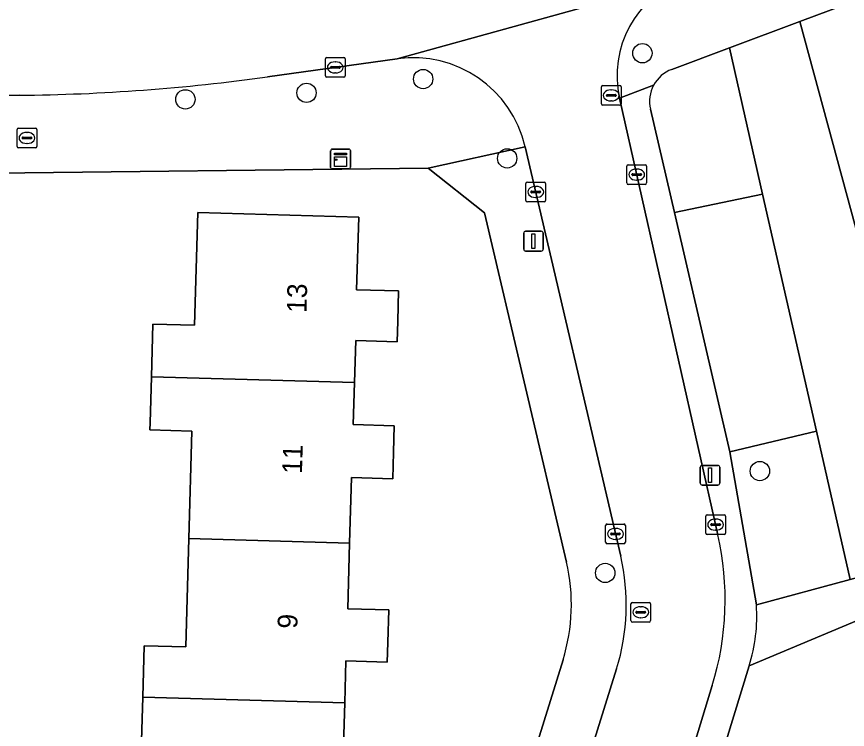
# Model space of a CAD drawing. Extents: x 158455 to 159797, y 387218 to 388672.
# Drawn here: x 159565.8 to 159607.86, y 387935.74 to 387971.8 of the extents above; entities that cross this region are included whole.
import ezdxf

# ---------------------------------------------------------------- set-up
doc = ezdxf.new("R2010")
doc.units = 0
for name, color, linetype in [('IMGEO_Boom', 7, 'Continuous'), ('IMGEO_Brandkraan', 7, 'Continuous'), ('IMGEO_Erf', 7, 'Continuous'), ('IMGEO_Groenvoorziening', 7, 'Continuous'), ('IMGEO_Kast', 7, 'Continuous'), ('IMGEO_Kolk', 7, 'Continuous'), ('IMGEO_Lichtmast', 7, 'Continuous'), ('IMGEO_Pand', 7, 'Continuous'), ('IMGEO_Pand_nummerreeks', 7, 'Continuous'), ('IMGEO_Parkeervlak_open', 7, 'Continuous'), ('IMGEO_Rijbaan_lokaal_open', 7, 'Continuous'), ('IMGEO_Rioolput', 7, 'Continuous'), ('IMGEO_Voetpad_halfverhard', 7, 'Continuous'), ('IMGEO_Voetpad_open', 7, 'Continuous')]:
    doc.layers.add(name, color=color, linetype=linetype)

msp = doc.modelspace()

# ---------------------------------------------------------------- linework, layer by layer
at = {"layer": 'IMGEO_Boom'}
for centre in [(159597.487, 387969.95), (159586.386, 387968.643), (159580.48, 387967.945), (159574.346, 387967.616), (159590.64, 387964.63), (159603.435, 387948.808), (159595.603, 387943.653)]:
    msp.add_circle(centre, 0.489, dxfattribs=at)
at = {"layer": 'IMGEO_Brandkraan'}
for p, q in [((159595.407, 387967.391), (159595.407, 387968.243)), ((159595.482, 387968.317), (159596.334, 387968.317)), ((159596.408, 387968.243), (159596.408, 387967.391)), ((159595.666, 387967.811), (159595.666, 387967.823)), ((159596.104, 387967.774), (159595.706, 387967.774)), ((159595.709, 387967.86), (159596.107, 387967.86)), ((159595.895, 387968.097), (159595.92, 387968.097)), ((159596.15, 387967.823), (159596.15, 387967.811)), ((159596.334, 387967.317), (159595.482, 387967.317)), ((159595.918, 387967.537), (159595.893, 387967.537)), ((159565.826, 387965.235), (159565.826, 387966.087)), ((159565.901, 387966.161), (159566.753, 387966.161)), ((159566.827, 387966.087), (159566.827, 387965.235)), ((159566.085, 387965.655), (159566.085, 387965.667)), ((159566.128, 387965.704), (159566.526, 387965.704)), ((159566.314, 387965.941), (159566.339, 387965.941)), ((159566.569, 387965.667), (159566.569, 387965.655)), ((159566.523, 387965.618), (159566.125, 387965.618)), ((159566.337, 387965.381), (159566.312, 387965.381)), ((159566.753, 387965.161), (159565.901, 387965.161))]:
    msp.add_line(p, q, dxfattribs=at)
for points in [[(159595.407, 387967.391), (159595.407, 387968.243)], [(159595.482, 387968.317), (159596.334, 387968.317)], [(159596.408, 387968.243), (159596.408, 387967.391)], [(159596.334, 387967.317), (159595.482, 387967.317)], [(159565.826, 387965.235), (159565.826, 387966.087)], [(159565.901, 387966.161), (159566.753, 387966.161)], [(159566.827, 387966.087), (159566.827, 387965.235)], [(159566.753, 387965.161), (159565.901, 387965.161)]]:
    msp.add_lwpolyline(points, dxfattribs=at)
for centre, radius, start, end in [((159595.484, 387968.241), 0.0765, 91.552, 178.448), ((159595.484, 387968.241), 0.0765, 91.552, 178.448), ((159596.332, 387968.241), 0.0765, 1.552, 88.448), ((159596.332, 387968.241), 0.0765, 1.552, 88.448), ((159595.706, 387967.82), 0.0403, 85.8775, 175.7526), ((159595.703, 387967.81), 0.0366, 178.938, 274.7102), ((159596.107, 387967.817), 0.043, 264.8664, 352.4533), ((159596.111, 387967.822), 0.0386, 1.7309, 96.639), ((159595.484, 387967.393), 0.0765, 181.552, 268.448), ((159595.484, 387967.393), 0.0765, 181.552, 268.448), ((159596.332, 387967.393), 0.0765, 271.552, 358.448), ((159596.332, 387967.393), 0.0765, 271.552, 358.448), ((159565.903, 387966.085), 0.0765, 91.552, 178.448), ((159565.903, 387966.085), 0.0765, 91.552, 178.448), ((159566.751, 387966.085), 0.0765, 1.552, 88.448), ((159566.751, 387966.085), 0.0765, 1.552, 88.448), ((159566.125, 387965.664), 0.0403, 85.8775, 175.7526), ((159566.122, 387965.654), 0.0366, 178.938, 274.7102), ((159566.526, 387965.661), 0.043, 264.8664, 352.4533), ((159566.53, 387965.666), 0.0386, 1.7309, 96.639), ((159565.903, 387965.237), 0.0765, 181.552, 268.448), ((159565.903, 387965.237), 0.0765, 181.552, 268.448), ((159566.751, 387965.237), 0.0765, 271.552, 358.448), ((159566.751, 387965.237), 0.0765, 271.552, 358.448)]:
    msp.add_arc(centre, radius, start, end, dxfattribs=at)
for centre, major_axis, ratio, start_param, end_param in [((159595.894, 387967.817), (-0.387, 0.002), 0.722429, 4.712389, 7.853982), ((159595.919, 387967.817), (-0.39, 0.002), 0.717154, 1.570796, 4.712389), ((159566.313, 387965.661), (-0.387, 0.002), 0.722429, 4.712389, 7.853982), ((159566.338, 387965.661), (-0.39, 0.002), 0.717154, 1.570796, 4.712389)]:
    msp.add_ellipse(centre, major_axis=major_axis, ratio=ratio, start_param=start_param, end_param=end_param, dxfattribs=at)
at = {"layer": 'IMGEO_Erf'}
for points in [[(159619.74, 387976.888), (159605.457, 387971.554), (159612.767, 387944.602), (159632.731, 387950.214), (159632.345, 387951.587), (159631.42, 387950.688), (159629.683, 387952.474), (159631.429, 387954.173), (159633.167, 387952.386), (159632.642, 387951.876), (159698.887, 387970.499), (159695.246, 387983.433)], [(159702.19, 387970.058), (159647.419, 387954.921), (159633.893, 387951.057), (159634.028, 387950.585), (159634.407, 387949.235), (159613.147, 387943.256), (159602.889, 387938.954), (159599.862, 387929.051), (159598.754, 387925.426), (159600.473, 387921.414), (159603.695, 387913.897), (159605.238, 387909.562), (159606.579, 387905.072), (159662.277, 387929.722), (159662.726, 387929.849), (159662.808, 387929.675), (159669.109, 387931.514), (159669.706, 387929.67), (159672.689, 387930.509), (159685.527, 387934.12), (159684.978, 387936.075), (159696.722, 387939.407)], [(159593.643, 387944.2), (159589.498, 387961.874), (159586.637, 387964.136), (159563.286, 387963.859), (159563.233, 387962.471), (159562.936, 387954.757), (159559.449, 387954.892), (159559.746, 387962.606), (159559.793, 387963.818), (159559.44, 387963.814), (159558.809, 387945.519), (159558.44, 387931.666), (159552.789, 387931.817), (159552.539, 387931.824), (159552.191, 387920.184), (159551.657, 387903.425), (159554.976, 387903.319), (159573.188, 387902.738), (159580.218, 387902.514), (159582.571, 387904.286), (159593.468, 387939.266)], [(159572.105, 387934.614), (159572.185, 387937.372), (159572.261, 387939.974), (159574.362, 387939.913), (159574.521, 387945.398), (159574.679, 387950.835), (159572.552, 387950.897), (159572.562, 387951.25), (159572.63, 387953.583), (159572.707, 387956.247), (159574.812, 387956.186), (159574.978, 387961.893), (159583.125, 387961.656), (159583.019, 387957.985), (159585.144, 387957.923), (159585.099, 387956.392), (159585.069, 387955.348), (159582.969, 387955.408), (159582.908, 387953.285), (159582.846, 387951.162), (159584.925, 387951.102), (159584.886, 387949.769), (159584.847, 387948.417), (159582.759, 387948.478), (159582.663, 387945.162), (159582.567, 387941.846), (159584.641, 387941.786), (159584.593, 387940.138), (159584.564, 387939.146), (159582.476, 387939.206), (159582.414, 387937.075), (159582.353, 387934.945)]]:
    msp.add_lwpolyline(points, dxfattribs=at)
msp.add_arc((159584.485, 387942.055), 9.406, 342.753, 13.1843, dxfattribs=at)
at = {"layer": 'IMGEO_Groenvoorziening'}
for points in [[(159612.767, 387944.602), (159605.457, 387971.554), (159601.889, 387970.222), (159603.575, 387962.813), (159606.303, 387950.826), (159608.012, 387943.317)], [(159608.012, 387943.317), (159606.303, 387950.826), (159601.908, 387949.785), (159603.258, 387942.033)]]:
    msp.add_lwpolyline(points, close=True, dxfattribs=at)
for points in [[(159597.896, 387967.122), (159599.108, 387961.883), (159603.575, 387962.813), (159601.889, 387970.222)], [(159601.889, 387970.222), (159598.971, 387969.132)]]:
    msp.add_lwpolyline(points, dxfattribs=at)
for centre, radius, start, end in [((159599.582, 387967.513), 1.731, 110.6769, 151.8632), ((159599.577, 387967.513), 1.726, 151.791, 193.1068)]:
    msp.add_arc(centre, radius, start, end, dxfattribs=at)
at = {"layer": 'IMGEO_Kast'}
for p, q in [((159581.703, 387964.173), (159581.703, 387965.014)), ((159581.703, 387965.014), (159581.703, 387964.173)), ((159581.778, 387965.098), (159582.619, 387965.098)), ((159582.619, 387965.098), (159581.778, 387965.098)), ((159582.703, 387965.023), (159582.703, 387964.182)), ((159582.703, 387964.182), (159582.703, 387965.023)), ((159582.628, 387964.098), (159581.787, 387964.098)), ((159581.787, 387964.098), (159582.628, 387964.098))]:
    msp.add_line(p, q, dxfattribs=at)
for points in [[(159581.898, 387964.888), (159582.498, 387964.888), (159582.498, 387964.803), (159581.898, 387964.803), (159581.898, 387964.888)], [(159581.898, 387964.713), (159582.498, 387964.713), (159582.498, 387964.224), (159581.898, 387964.224), (159581.898, 387964.713)]]:
    msp.add_lwpolyline(points, dxfattribs=at)
msp.add_circle((159581.982, 387964.562), 0.0377, dxfattribs=at)
for centre, start, end in [((159581.781, 387965.02), 92.4484, 184.2845), ((159581.781, 387965.02), 92.4484, 184.2845), ((159582.625, 387965.02), 2.4484, 94.2845), ((159582.625, 387965.02), 2.4484, 94.2845), ((159581.781, 387964.176), 182.4484, 274.2845), ((159581.781, 387964.176), 182.4484, 274.2845), ((159582.625, 387964.176), 272.4484, 4.2845), ((159582.625, 387964.176), 272.4484, 4.2845)]:
    msp.add_arc(centre, 0.0779, start, end, dxfattribs=at)
at = {"layer": 'IMGEO_Kolk'}
for p, q in [((159581.436, 387968.805), (159581.436, 387969.657)), ((159581.511, 387969.731), (159582.363, 387969.731)), ((159581.924, 387969.511), (159581.949, 387969.511)), ((159582.437, 387969.657), (159582.437, 387968.805)), ((159581.695, 387969.225), (159581.695, 387969.237)), ((159582.133, 387969.188), (159581.735, 387969.188)), ((159581.738, 387969.274), (159582.136, 387969.274)), ((159582.179, 387969.237), (159582.179, 387969.225)), ((159582.363, 387968.731), (159581.511, 387968.731)), ((159581.947, 387968.951), (159581.922, 387968.951)), ((159596.698, 387963.384), (159596.698, 387964.236)), ((159596.773, 387964.31), (159597.625, 387964.31)), ((159597.186, 387964.09), (159597.211, 387964.09)), ((159597.699, 387964.236), (159597.699, 387963.384)), ((159596.957, 387963.804), (159596.957, 387963.816)), ((159597.395, 387963.767), (159596.997, 387963.767)), ((159597, 387963.853), (159597.398, 387963.853)), ((159597.441, 387963.816), (159597.441, 387963.804)), ((159591.586, 387962.505), (159591.586, 387963.357)), ((159591.661, 387963.431), (159592.513, 387963.431)), ((159592.074, 387963.211), (159592.099, 387963.211)), ((159592.587, 387963.357), (159592.587, 387962.505)), ((159597.625, 387963.31), (159596.773, 387963.31)), ((159597.209, 387963.53), (159597.184, 387963.53)), ((159591.845, 387962.925), (159591.845, 387962.937)), ((159592.283, 387962.888), (159591.885, 387962.888)), ((159591.888, 387962.974), (159592.286, 387962.974)), ((159592.329, 387962.937), (159592.329, 387962.925)), ((159592.513, 387962.431), (159591.661, 387962.431)), ((159592.097, 387962.651), (159592.072, 387962.651)), ((159600.692, 387945.672), (159600.692, 387946.524)), ((159600.767, 387946.598), (159601.619, 387946.598)), ((159601.18, 387946.378), (159601.205, 387946.378)), ((159601.693, 387946.524), (159601.693, 387945.672)), ((159595.622, 387945.205), (159595.622, 387946.057)), ((159595.697, 387946.131), (159596.549, 387946.131)), ((159596.11, 387945.911), (159596.135, 387945.911)), ((159596.623, 387946.057), (159596.623, 387945.205)), ((159600.951, 387946.092), (159600.951, 387946.104)), ((159601.389, 387946.055), (159600.991, 387946.055)), ((159600.994, 387946.141), (159601.392, 387946.141)), ((159601.435, 387946.104), (159601.435, 387946.092)), ((159595.881, 387945.625), (159595.881, 387945.637)), ((159596.319, 387945.588), (159595.921, 387945.588)), ((159595.924, 387945.674), (159596.322, 387945.674)), ((159596.365, 387945.637), (159596.365, 387945.625)), ((159601.619, 387945.598), (159600.767, 387945.598)), ((159601.203, 387945.818), (159601.178, 387945.818)), ((159596.549, 387945.131), (159595.697, 387945.131)), ((159596.133, 387945.351), (159596.108, 387945.351))]:
    msp.add_line(p, q, dxfattribs=at)
for points in [[(159581.436, 387968.805), (159581.436, 387969.657)], [(159581.511, 387969.731), (159582.363, 387969.731)], [(159582.437, 387969.657), (159582.437, 387968.805)], [(159582.363, 387968.731), (159581.511, 387968.731)], [(159596.698, 387963.384), (159596.698, 387964.236)], [(159596.773, 387964.31), (159597.625, 387964.31)], [(159597.699, 387964.236), (159597.699, 387963.384)], [(159591.586, 387962.505), (159591.586, 387963.357)], [(159591.661, 387963.431), (159592.513, 387963.431)], [(159592.587, 387963.357), (159592.587, 387962.505)], [(159597.625, 387963.31), (159596.773, 387963.31)], [(159592.513, 387962.431), (159591.661, 387962.431)], [(159600.692, 387945.672), (159600.692, 387946.524)], [(159600.767, 387946.598), (159601.619, 387946.598)], [(159601.693, 387946.524), (159601.693, 387945.672)], [(159595.622, 387945.205), (159595.622, 387946.057)], [(159595.697, 387946.131), (159596.549, 387946.131)], [(159596.623, 387946.057), (159596.623, 387945.205)], [(159601.619, 387945.598), (159600.767, 387945.598)], [(159596.549, 387945.131), (159595.697, 387945.131)]]:
    msp.add_lwpolyline(points, dxfattribs=at)
for centre, radius, start, end in [((159581.513, 387969.655), 0.0765, 91.552, 178.448), ((159581.513, 387969.655), 0.0765, 91.552, 178.448), ((159582.361, 387969.655), 0.0765, 1.552, 88.448), ((159582.361, 387969.655), 0.0765, 1.552, 88.448), ((159581.735, 387969.234), 0.0403, 85.8775, 175.7526), ((159581.732, 387969.224), 0.0366, 178.938, 274.7102), ((159582.136, 387969.231), 0.043, 264.8664, 352.4533), ((159582.14, 387969.236), 0.0386, 1.7309, 96.639), ((159581.513, 387968.807), 0.0765, 181.552, 268.448), ((159581.513, 387968.807), 0.0765, 181.552, 268.448), ((159582.361, 387968.807), 0.0765, 271.552, 358.448), ((159582.361, 387968.807), 0.0765, 271.552, 358.448), ((159596.775, 387964.234), 0.0765, 91.552, 178.448), ((159596.775, 387964.234), 0.0765, 91.552, 178.448), ((159597.623, 387964.234), 0.0765, 1.552, 88.448), ((159597.623, 387964.234), 0.0765, 1.552, 88.448), ((159596.997, 387963.813), 0.0403, 85.8775, 175.7526), ((159596.994, 387963.803), 0.0366, 178.938, 274.7102), ((159597.398, 387963.81), 0.043, 264.8664, 352.4533), ((159597.402, 387963.815), 0.0386, 1.7309, 96.639), ((159591.663, 387963.355), 0.0765, 91.552, 178.448), ((159591.663, 387963.355), 0.0765, 91.552, 178.448), ((159592.511, 387963.355), 0.0765, 1.552, 88.448), ((159592.511, 387963.355), 0.0765, 1.552, 88.448), ((159596.775, 387963.386), 0.0765, 181.552, 268.448), ((159596.775, 387963.386), 0.0765, 181.552, 268.448), ((159597.623, 387963.386), 0.0765, 271.552, 358.448), ((159597.623, 387963.386), 0.0765, 271.552, 358.448), ((159591.885, 387962.934), 0.0403, 85.8775, 175.7526), ((159591.882, 387962.924), 0.0366, 178.938, 274.7102), ((159592.286, 387962.931), 0.043, 264.8664, 352.4533), ((159592.29, 387962.936), 0.0386, 1.7309, 96.639), ((159591.663, 387962.507), 0.0765, 181.552, 268.448), ((159591.663, 387962.507), 0.0765, 181.552, 268.448), ((159592.511, 387962.507), 0.0765, 271.552, 358.448), ((159592.511, 387962.507), 0.0765, 271.552, 358.448), ((159600.769, 387946.522), 0.0765, 91.552, 178.448), ((159600.769, 387946.522), 0.0765, 91.552, 178.448), ((159601.617, 387946.522), 0.0765, 1.552, 88.448), ((159601.617, 387946.522), 0.0765, 1.552, 88.448), ((159595.699, 387946.055), 0.0765, 91.552, 178.448), ((159595.699, 387946.055), 0.0765, 91.552, 178.448), ((159596.547, 387946.055), 0.0765, 1.552, 88.448), ((159596.547, 387946.055), 0.0765, 1.552, 88.448), ((159600.991, 387946.101), 0.0403, 85.8775, 175.7526), ((159600.988, 387946.091), 0.0366, 178.938, 274.7102), ((159601.392, 387946.098), 0.043, 264.8664, 352.4533), ((159601.396, 387946.103), 0.0386, 1.7309, 96.639), ((159595.921, 387945.634), 0.0403, 85.8775, 175.7526), ((159595.918, 387945.624), 0.0366, 178.938, 274.7102), ((159596.322, 387945.631), 0.043, 264.8664, 352.4533), ((159596.326, 387945.636), 0.0386, 1.7309, 96.639), ((159600.769, 387945.674), 0.0765, 181.552, 268.448), ((159600.769, 387945.674), 0.0765, 181.552, 268.448), ((159601.617, 387945.674), 0.0765, 271.552, 358.448), ((159601.617, 387945.674), 0.0765, 271.552, 358.448), ((159595.699, 387945.207), 0.0765, 181.552, 268.448), ((159595.699, 387945.207), 0.0765, 181.552, 268.448), ((159596.547, 387945.207), 0.0765, 271.552, 358.448), ((159596.547, 387945.207), 0.0765, 271.552, 358.448)]:
    msp.add_arc(centre, radius, start, end, dxfattribs=at)
for centre, major_axis, ratio, start_param, end_param in [((159581.923, 387969.231), (-0.387, 0.002), 0.722429, 4.712389, 7.853982), ((159581.948, 387969.231), (-0.39, 0.002), 0.717154, 1.570796, 4.712389), ((159597.185, 387963.81), (-0.387, 0.002), 0.722429, 4.712389, 7.853982), ((159597.21, 387963.81), (-0.39, 0.002), 0.717154, 1.570796, 4.712389), ((159592.073, 387962.931), (-0.387, 0.002), 0.722429, 4.712389, 7.853982), ((159592.098, 387962.931), (-0.39, 0.002), 0.717154, 1.570796, 4.712389), ((159601.179, 387946.098), (-0.387, 0.002), 0.722429, 4.712389, 7.853982), ((159601.204, 387946.098), (-0.39, 0.002), 0.717154, 1.570796, 4.712389), ((159596.109, 387945.631), (-0.387, 0.002), 0.722429, 4.712389, 7.853982), ((159596.134, 387945.631), (-0.39, 0.002), 0.717154, 1.570796, 4.712389)]:
    msp.add_ellipse(centre, major_axis=major_axis, ratio=ratio, start_param=start_param, end_param=end_param, dxfattribs=at)
at = {"layer": 'IMGEO_Lichtmast'}
for p, q in [((159591.475, 387960.04), (159591.475, 387960.84)), ((159591.475, 387960.84), (159591.475, 387960.04)), ((159591.575, 387960.94), (159592.365, 387960.94)), ((159592.365, 387960.94), (159591.575, 387960.94)), ((159592.465, 387960.84), (159592.465, 387960.04)), ((159592.465, 387960.04), (159592.465, 387960.84)), ((159592.365, 387959.94), (159591.575, 387959.94)), ((159591.575, 387959.94), (159592.365, 387959.94)), ((159600.414, 387948.198), (159600.414, 387948.998)), ((159600.414, 387948.998), (159600.414, 387948.198)), ((159600.514, 387949.098), (159601.304, 387949.098)), ((159601.304, 387949.098), (159600.514, 387949.098)), ((159601.404, 387948.998), (159601.404, 387948.198)), ((159601.404, 387948.198), (159601.404, 387948.998)), ((159601.304, 387948.098), (159600.514, 387948.098)), ((159600.514, 387948.098), (159601.304, 387948.098))]:
    msp.add_line(p, q, dxfattribs=at)
for points in [[(159591.895, 387960.815), (159592.045, 387960.815), (159592.045, 387960.065), (159591.895, 387960.065), (159591.895, 387960.815)], [(159600.834, 387948.973), (159600.984, 387948.973), (159600.984, 387948.223), (159600.834, 387948.223), (159600.834, 387948.973)]]:
    msp.add_lwpolyline(points, dxfattribs=at)
for centre, start, end in [((159591.575, 387960.84), 90, 180), ((159591.575, 387960.84), 90, 180), ((159592.365, 387960.84), 0, 90), ((159592.365, 387960.84), 360, 90), ((159591.575, 387960.04), 180, 270), ((159591.575, 387960.04), 180, 270), ((159592.365, 387960.04), 270, 0), ((159592.365, 387960.04), 270, 0), ((159600.514, 387948.998), 90, 180), ((159600.514, 387948.998), 90, 180), ((159601.304, 387948.998), 0, 90), ((159601.304, 387948.998), 360, 90), ((159600.514, 387948.198), 180, 270), ((159600.514, 387948.198), 180, 270), ((159601.304, 387948.198), 270, 0), ((159601.304, 387948.198), 270, 0)]:
    msp.add_arc(centre, 0.1, start, end, dxfattribs=at)
at = {"layer": 'IMGEO_Pand'}
for points in [[(159572.63, 387953.583), (159582.908, 387953.285), (159582.969, 387955.408), (159585.069, 387955.348), (159585.099, 387956.392), (159585.144, 387957.923), (159583.019, 387957.985), (159583.125, 387961.656), (159574.978, 387961.893), (159574.812, 387956.186), (159572.707, 387956.247)], [(159582.663, 387945.162), (159582.759, 387948.478), (159584.847, 387948.417), (159584.886, 387949.769), (159584.925, 387951.102), (159582.846, 387951.162), (159582.908, 387953.285), (159572.63, 387953.583), (159572.562, 387951.25), (159572.552, 387950.897), (159574.679, 387950.835), (159574.521, 387945.398)], [(159572.185, 387937.372), (159582.414, 387937.075), (159582.476, 387939.206), (159584.564, 387939.146), (159584.593, 387940.138), (159584.641, 387941.786), (159582.567, 387941.846), (159582.663, 387945.162), (159574.521, 387945.398), (159574.362, 387939.913), (159572.261, 387939.974)], [(159584.417, 387934.885), (159582.353, 387934.945), (159582.414, 387937.075), (159572.185, 387937.372), (159572.105, 387934.614), (159571.141, 387934.642), (159570.989, 387929.413), (159579.166, 387929.176), (159579.156, 387928.849), (159582.17, 387928.762), (159582.179, 387929.089), (159582.272, 387932.274), (159584.339, 387932.214), (159584.379, 387933.567)]]:
    msp.add_lwpolyline(points, close=True, dxfattribs=at)
at = {"layer": 'IMGEO_Parkeervlak_open'}
msp.add_lwpolyline([(159601.908, 387949.785), (159606.303, 387950.826), (159603.575, 387962.813), (159599.108, 387961.883)], close=True, dxfattribs=at)
at = {"layer": 'IMGEO_Rijbaan_lokaal_open'}
for points in [[(159578.506, 387968.752), (159585.076, 387969.666), (159599.603, 387973.702)], [(159599.603, 387973.702), (159585.076, 387969.666)], [(159540.64, 387967.574), (159565.924, 387967.82)], [(159601.31, 387945.583), (159596.331, 387967.668)], [(159591.552, 387965.219), (159596.386, 387944.5)], [(159596.178, 387938.798), (159588.976, 387915.689), (159593.776, 387914.194), (159601.026, 387937.959)]]:
    msp.add_lwpolyline(points, dxfattribs=at)
for centre, radius, start, end in [((159601.418, 387968.814), 5.214, 110.3699, 192.6916), ((159585.878, 387963.895), 5.827, 13.1385, 97.9076), ((159564.966, 388066.146), 98.33, 270.55815, 277.91464), ((159586.798, 387942.306), 14.877, 343.0097, 12.7236), ((159585.806, 387942.031), 10.865, 342.6872, 13.1345)]:
    msp.add_arc(centre, radius, start, end, dxfattribs=at)
at = {"layer": 'IMGEO_Rioolput'}
for p, q in [((159596.903, 387941.241), (159596.903, 387942.093)), ((159596.978, 387942.167), (159597.83, 387942.167)), ((159597.904, 387942.093), (159597.904, 387941.241)), ((159597.162, 387941.661), (159597.162, 387941.673)), ((159597.205, 387941.71), (159597.603, 387941.71)), ((159597.391, 387941.947), (159597.416, 387941.947)), ((159597.646, 387941.673), (159597.646, 387941.661)), ((159597.6, 387941.624), (159597.202, 387941.624)), ((159597.414, 387941.387), (159597.389, 387941.387)), ((159597.83, 387941.167), (159596.978, 387941.167))]:
    msp.add_line(p, q, dxfattribs=at)
for points in [[(159596.903, 387941.241), (159596.903, 387942.093)], [(159596.978, 387942.167), (159597.83, 387942.167)], [(159597.904, 387942.093), (159597.904, 387941.241)], [(159597.83, 387941.167), (159596.978, 387941.167)]]:
    msp.add_lwpolyline(points, dxfattribs=at)
for centre, radius, start, end in [((159596.98, 387942.091), 0.0765, 91.552, 178.448), ((159596.98, 387942.091), 0.0765, 91.552, 178.448), ((159597.828, 387942.091), 0.0765, 1.552, 88.448), ((159597.828, 387942.091), 0.0765, 1.552, 88.448), ((159597.202, 387941.67), 0.0403, 85.8775, 175.7526), ((159597.199, 387941.66), 0.0366, 178.938, 274.7102), ((159597.603, 387941.667), 0.043, 264.8664, 352.4533), ((159597.607, 387941.672), 0.0386, 1.7309, 96.639), ((159596.98, 387941.243), 0.0765, 181.552, 268.448), ((159596.98, 387941.243), 0.0765, 181.552, 268.448), ((159597.828, 387941.243), 0.0765, 271.552, 358.448), ((159597.828, 387941.243), 0.0765, 271.552, 358.448)]:
    msp.add_arc(centre, radius, start, end, dxfattribs=at)
for centre, major_axis, ratio, start_param, end_param in [((159597.39, 387941.667), (-0.387, 0.002), 0.722429, 4.712389, 7.853982), ((159597.415, 387941.667), (-0.39, 0.002), 0.717154, 1.570796, 4.712389)]:
    msp.add_ellipse(centre, major_axis=major_axis, ratio=ratio, start_param=start_param, end_param=end_param, dxfattribs=at)
at = {"layer": 'IMGEO_Voetpad_halfverhard'}
msp.add_lwpolyline([(159602.889, 387938.954), (159613.147, 387943.256), (159612.767, 387944.602), (159608.012, 387943.317), (159603.258, 387942.033)], dxfattribs=at)
msp.add_arc((159595.057, 387941.454), 8.221, 342.2946, 4.0374, dxfattribs=at)
at = {"layer": 'IMGEO_Voetpad_open'}
for points in [[(159598.971, 387969.132), (159601.889, 387970.222), (159605.457, 387971.554), (159619.74, 387976.888)], [(159585.076, 387969.666), (159578.506, 387968.752)], [(159596.331, 387967.668), (159598.056, 387968.329)], [(159598.056, 387968.329), (159596.331, 387967.668), (159601.31, 387945.583)], [(159565.924, 387967.82), (159540.64, 387967.574)], [(159603.258, 387942.033), (159601.908, 387949.785), (159599.108, 387961.883), (159597.896, 387967.122)], [(159537.497, 387963.554), (159558.276, 387963.8), (159559.44, 387963.814), (159559.793, 387963.818), (159563.286, 387963.859), (159586.637, 387964.136), (159591.552, 387965.219)], [(159591.552, 387965.219), (159586.637, 387964.136), (159589.498, 387961.874), (159593.643, 387944.2)], [(159596.386, 387944.5), (159591.552, 387965.219)], [(159593.468, 387939.266), (159582.571, 387904.286), (159580.218, 387902.514), (159583.115, 387901.535)], [(159585.656, 387905.035), (159588.155, 387913.054), (159588.976, 387915.689), (159596.178, 387938.798)], [(159598.754, 387925.426), (159599.862, 387929.051), (159602.889, 387938.954)], [(159601.026, 387937.959), (159593.776, 387914.194), (159592.97, 387911.554), (159591.354, 387906.466), (159592.821, 387906.018), (159598.754, 387925.426)]]:
    msp.add_lwpolyline(points, dxfattribs=at)
for centre, radius, start, end in [((159601.418, 387968.814), 5.214, 110.3699, 192.6916), ((159585.878, 387963.895), 5.827, 13.1385, 97.9076), ((159599.582, 387967.513), 1.731, 110.6769, 151.8632), ((159564.966, 388066.146), 98.33, 270.55815, 277.91464), ((159599.577, 387967.513), 1.726, 151.791, 193.1068), ((159586.798, 387942.306), 14.877, 343.0097, 12.7236), ((159584.485, 387942.055), 9.406, 342.753, 13.1843), ((159585.806, 387942.031), 10.865, 342.6872, 13.1345), ((159595.057, 387941.454), 8.221, 342.2946, 4.0374)]:
    msp.add_arc(centre, radius, start, end, dxfattribs=at)

# ---------------------------------------------------------------- texts
at = {"layer": 'IMGEO_Pand_nummerreeks'}
for s, rotation, p in [('13', 88.5116, (159580.478, 387956.801)), ('11', 88.2774, (159580.248, 387948.652)), ('9', 88.2774, (159580.012, 387940.824))]:
    msp.add_text(s, height=1, rotation=rotation, dxfattribs=at).set_placement(p)

doc.saveas('drawing.dxf')
